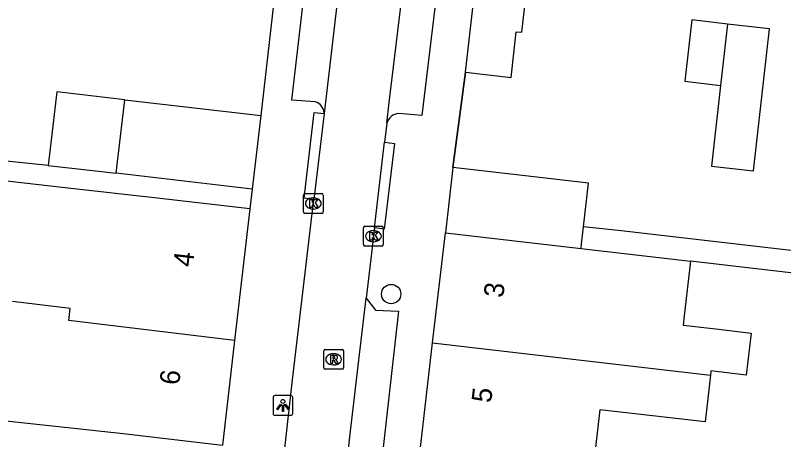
# Model space of a CAD drawing. Extents: x 161696 to 162377, y 380761 to 381673.
# Drawn here: x 162074.08 to 162112.86, y 381106.83 to 381128.23 of the extents above; entities that cross this region are included whole.
import ezdxf

# ---------------------------------------------------------------- set-up
doc = ezdxf.new("R2010")
doc.units = 0
for name, color, linetype in [('IMGEO_Boom', 7, 'Continuous'), ('IMGEO_Kolk', 7, 'Continuous'), ('IMGEO_Lichtpunt', 7, 'Continuous'), ('IMGEO_Muur', 7, 'Continuous'), ('IMGEO_Pand', 7, 'Continuous'), ('IMGEO_Pand_nummerreeks', 7, 'Continuous'), ('IMGEO_Rijbaan_lokaal_open', 7, 'Continuous'), ('IMGEO_Rioolput', 7, 'Continuous'), ('IMGEO_Voetpad_open', 7, 'Continuous')]:
    doc.layers.add(name, color=color, linetype=linetype)

msp = doc.modelspace()

# ---------------------------------------------------------------- linework, layer by layer
at = {"layer": 'IMGEO_Boom'}
msp.add_circle((162093.047, 381114.174), 0.489, dxfattribs=at)
at = {"layer": 'IMGEO_Kolk'}
for p, q in [((162088.692, 381119.242), (162089.544, 381119.242)), ((162088.617, 381118.316), (162088.617, 381119.168)), ((162089.105, 381119.022), (162089.13, 381119.022)), ((162089.618, 381119.168), (162089.618, 381118.316)), ((162089.128, 381118.462), (162089.103, 381118.462)), ((162089.544, 381118.242), (162088.692, 381118.242)), ((162091.649, 381116.667), (162091.649, 381117.519)), ((162091.724, 381117.593), (162092.576, 381117.593)), ((162092.137, 381117.373), (162092.162, 381117.373)), ((162092.65, 381117.519), (162092.65, 381116.667)), ((162092.576, 381116.593), (162091.724, 381116.593)), ((162092.16, 381116.813), (162092.135, 381116.813))]:
    msp.add_line(p, q, dxfattribs=at)
for points in [[(162088.692, 381119.242), (162089.544, 381119.242)], [(162088.617, 381118.316), (162088.617, 381119.168)], [(162088.938, 381118.942), (162089.061, 381118.942), (162089.061, 381118.791), (162089.191, 381118.942), (162089.355, 381118.942), (162089.209, 381118.791), (162089.362, 381118.542), (162089.21, 381118.542), (162089.125, 381118.706), (162089.061, 381118.639), (162089.061, 381118.542), (162088.938, 381118.542), (162088.938, 381118.942)], [(162089.618, 381119.168), (162089.618, 381118.316)], [(162089.544, 381118.242), (162088.692, 381118.242)], [(162091.649, 381116.667), (162091.649, 381117.519)], [(162091.724, 381117.593), (162092.576, 381117.593)], [(162091.97, 381117.293), (162092.093, 381117.293), (162092.093, 381117.142), (162092.223, 381117.293), (162092.387, 381117.293), (162092.241, 381117.142), (162092.394, 381116.893), (162092.242, 381116.893), (162092.157, 381117.057), (162092.093, 381116.99), (162092.093, 381116.893), (162091.97, 381116.893), (162091.97, 381117.293)], [(162092.65, 381117.519), (162092.65, 381116.667)], [(162092.576, 381116.593), (162091.724, 381116.593)]]:
    msp.add_lwpolyline(points, dxfattribs=at)
for centre, start, end in [((162088.694, 381119.166), 91.552, 178.448), ((162088.694, 381119.166), 91.552, 178.448), ((162089.542, 381119.166), 1.552, 88.448), ((162089.542, 381119.166), 1.552, 88.448), ((162088.694, 381118.318), 181.552, 268.448), ((162088.694, 381118.318), 181.552, 268.448), ((162089.542, 381118.318), 271.552, 358.448), ((162089.542, 381118.318), 271.552, 358.448), ((162091.726, 381117.517), 91.552, 178.448), ((162091.726, 381117.517), 91.552, 178.448), ((162092.574, 381117.517), 1.552, 88.448), ((162092.574, 381117.517), 1.552, 88.448), ((162091.726, 381116.669), 181.552, 268.448), ((162091.726, 381116.669), 181.552, 268.448), ((162092.574, 381116.669), 271.552, 358.448), ((162092.574, 381116.669), 271.552, 358.448)]:
    msp.add_arc(centre, 0.0765, start, end, dxfattribs=at)
for centre, major_axis, ratio, start_param, end_param in [((162089.104, 381118.742), (-0.387, 0.002), 0.722429, 4.712389, 7.853982), ((162089.129, 381118.742), (-0.39, 0.002), 0.717154, 1.570796, 4.712389), ((162092.136, 381117.093), (-0.387, 0.002), 0.722429, 4.712389, 7.853982), ((162092.161, 381117.093), (-0.39, 0.002), 0.717154, 1.570796, 4.712389)]:
    msp.add_ellipse(centre, major_axis=major_axis, ratio=ratio, start_param=start_param, end_param=end_param, dxfattribs=at)
at = {"layer": 'IMGEO_Lichtpunt'}
for p, q in [((162087.085, 381108.961), (162087.085, 381108.154)), ((162087.085, 381108.961), (162087.085, 381108.154)), ((162087.987, 381109.056), (162087.179, 381109.056)), ((162087.987, 381109.056), (162087.179, 381109.056)), ((162088.081, 381108.154), (162088.081, 381108.961)), ((162088.081, 381108.154), (162088.081, 381108.961)), ((162087.179, 381108.06), (162087.987, 381108.06)), ((162087.179, 381108.06), (162087.987, 381108.06))]:
    msp.add_line(p, q, dxfattribs=at)
for points in [[(162087.459, 381108.625), (162087.498, 381108.597), (162087.31, 381108.335), (162087.272, 381108.362), (162087.459, 381108.625)], [(162087.561, 381108.577), (162087.608, 381108.577), (162087.608, 381108.255), (162087.561, 381108.255), (162087.561, 381108.577)], [(162087.671, 381108.597), (162087.709, 381108.624), (162087.896, 381108.362), (162087.857, 381108.334), (162087.671, 381108.597)]]:
    msp.add_lwpolyline(points, dxfattribs=at)
msp.add_circle((162087.584, 381108.759), 0.0994, dxfattribs=at)
for centre, start, end in [((162087.179, 381108.961), 90, 180), ((162087.179, 381108.961), 90, 180), ((162087.987, 381108.961), 0, 90), ((162087.987, 381108.961), 0, 90), ((162087.179, 381108.154), 180, 270), ((162087.179, 381108.154), 180, 270), ((162087.987, 381108.154), 270, 0), ((162087.987, 381108.154), 270, 360)]:
    msp.add_arc(centre, 0.0946, start, end, dxfattribs=at)
at = {"layer": 'IMGEO_Muur'}
for points in [[(162087.113, 381128.778), (162086.463, 381123.177)], [(162096.806, 381125.362), (162096.163, 381120.55)]]:
    msp.add_lwpolyline(points, dxfattribs=at)
at = {"layer": 'IMGEO_Pand'}
for points in [[(162096.806, 381125.362), (162098.713, 381142.15)], [(162096.806, 381125.362), (162099.102, 381125.102), (162099.363, 381127.404), (162099.635, 381127.373), (162099.872, 381129.457), (162101.248, 381129.301), (162101.554, 381131.991), (162104.145, 381131.697)], [(162110.026, 381127.79), (162108.218, 381127.994), (162107.87, 381124.902), (162109.675, 381124.698)], [(162109.675, 381124.698), (162109.214, 381120.628), (162111.332, 381120.389), (162112.139, 381127.552), (162110.026, 381127.79)], [(162110.026, 381127.79), (162109.675, 381124.698)], [(162079.604, 381123.971), (162076.165, 381124.369), (162075.735, 381120.663)], [(162079.174, 381120.264), (162079.604, 381123.971)], [(162079.604, 381123.971), (162086.463, 381123.177)], [(162086.463, 381123.177), (162086.034, 381119.469)], [(162075.735, 381120.663), (162079.174, 381120.264)], [(162096.163, 381120.55), (162095.782, 381117.258)], [(162102.759, 381117.558), (162103.013, 381119.759), (162101.13, 381119.976), (162096.163, 381120.55)], [(162085.911, 381118.471), (162080.945, 381119.046), (162077.026, 381119.479), (162071.999, 381120.044)], [(162086.034, 381119.469), (162079.174, 381120.264)], [(162085.911, 381118.471), (162085.144, 381111.839)], [(162095.141, 381111.709), (162095.782, 381117.258)], [(162095.782, 381117.258), (162102.633, 381116.465)], [(162102.633, 381116.465), (162102.661, 381116.71), (162102.759, 381117.558)], [(162102.633, 381116.465), (162104.527, 381116.246), (162108.158, 381115.826)], [(162108.158, 381115.826), (162107.839, 381113.073), (162107.784, 381112.603), (162109.432, 381112.412), (162111.216, 381112.206), (162110.97, 381110.09), (162109.187, 381110.297), (162109.163, 381110.087)], [(162085.144, 381111.839), (162076.78, 381112.842), (162076.851, 381113.452), (162073.93, 381113.796)], [(162085.144, 381111.839), (162084.533, 381106.562)], [(162094.532, 381106.442), (162095.141, 381111.709)], [(162095.141, 381111.709), (162109.163, 381110.087)], [(162109.163, 381110.087), (162108.89, 381107.726), (162103.585, 381108.339), (162103.25, 381105.435)], [(162070.638, 381108.096), (162079.519, 381107.142), (162084.533, 381106.562)]]:
    msp.add_lwpolyline(points, dxfattribs=at)
at = {"layer": 'IMGEO_Rijbaan_lokaal_open'}
for points in [[(162091.675, 381140.712), (162090.897, 381133.818), (162089.66, 381123.283)], [(162092.825, 381122.794), (162092.948, 381123.832), (162094.991, 381140.718)], [(162089.66, 381123.283), (162089.144, 381118.949)], [(162092.825, 381122.794), (162092.711, 381121.831)], [(162092.199, 381117.505), (162092.711, 381121.831)], [(162087.354, 381103.53), (162088.062, 381109.853), (162089.144, 381118.949)], [(162092.199, 381117.505), (162091.779, 381113.963)], [(162089.124, 381091.282), (162089.351, 381093.214), (162091.375, 381110.553), (162091.779, 381113.963)]]:
    msp.add_lwpolyline(points, dxfattribs=at)
at = {"layer": 'IMGEO_Rioolput'}
for p, q in [((162089.642, 381110.457), (162089.642, 381111.309)), ((162089.717, 381111.383), (162090.569, 381111.383)), ((162090.13, 381111.163), (162090.155, 381111.163)), ((162090.643, 381111.309), (162090.643, 381110.457)), ((162090.569, 381110.383), (162089.717, 381110.383)), ((162090.153, 381110.603), (162090.128, 381110.603))]:
    msp.add_line(p, q, dxfattribs=at)
for points in [[(162089.642, 381110.457), (162089.642, 381111.309)], [(162089.717, 381111.383), (162090.569, 381111.383)], [(162090.231, 381111.081), (162089.979, 381111.083), (162089.979, 381110.683)], [(162090.643, 381111.309), (162090.643, 381110.457)], [(162089.979, 381110.683), (162090.103, 381110.683), (162090.103, 381110.845), (162090.114, 381110.845)], [(162090.157, 381111.002), (162090.103, 381111.002), (162090.103, 381110.921)], [(162090.103, 381110.921), (162090.155, 381110.921)], [(162090.161, 381110.816), (162090.232, 381110.683), (162090.372, 381110.683), (162090.307, 381110.809)], [(162090.569, 381110.383), (162089.717, 381110.383)]]:
    msp.add_lwpolyline(points, dxfattribs=at)
for centre, radius, start, end in [((162089.719, 381111.307), 0.0765, 91.552, 178.448), ((162089.719, 381111.307), 0.0765, 91.552, 178.448), ((162090.23, 381110.971), 0.109, 350.3612, 89.416), ((162090.567, 381111.307), 0.0765, 1.552, 88.448), ((162090.567, 381111.307), 0.0765, 1.552, 88.448), ((162090.113, 381110.792), 0.0533, 26.0293, 88.6989), ((162090.139, 381111.11), 0.19, 274.7715, 282.9687), ((162090.163, 381110.906), 0.0964, 77.0061, 93.1865), ((162090.177, 381110.963), 0.0378, 276.6634, 79.6772), ((162090.228, 381110.971), 0.112, 277.5842, 350.9817), ((162090.212, 381110.756), 0.108, 29.5134, 73.7905), ((162089.719, 381110.459), 0.0765, 181.552, 268.448), ((162089.719, 381110.459), 0.0765, 181.552, 268.448), ((162090.567, 381110.459), 0.0765, 271.552, 358.448), ((162090.567, 381110.459), 0.0765, 271.552, 358.448)]:
    msp.add_arc(centre, radius, start, end, dxfattribs=at)
for centre, major_axis, ratio, start_param, end_param in [((162090.129, 381110.883), (-0.387, 0.002), 0.722429, 4.712389, 7.853982), ((162090.154, 381110.883), (-0.39, 0.002), 0.717154, 1.570796, 4.712389)]:
    msp.add_ellipse(centre, major_axis=major_axis, ratio=ratio, start_param=start_param, end_param=end_param, dxfattribs=at)
at = {"layer": 'IMGEO_Voetpad_open'}
for points in [[(162089.211, 381123.872), (162088.03, 381123.957), (162089.979, 381140.744), (162091.313, 381140.596)], [(162095.414, 381140.127), (162096.621, 381139.903), (162094.596, 381123.179), (162093.427, 381123.276)], [(162087.113, 381128.778), (162086.463, 381123.177)], [(162096.163, 381120.55), (162096.806, 381125.362)], [(162089.144, 381118.949), (162088.648, 381119.009), (162089.161, 381123.322), (162089.66, 381123.283)], [(162075.735, 381120.663), (162063.025, 381121.961), (162063.117, 381122.83), (162061.757, 381122.973), (162061.587, 381121.477)], [(162092.711, 381121.831), (162093.207, 381121.77), (162092.695, 381117.444), (162092.199, 381117.505)], [(162086.034, 381119.469), (162085.911, 381118.471)], [(162150.568, 381112.043), (162104.656, 381117.359), (162102.759, 381117.558)], [(162123.177, 381114.087), (162108.158, 381115.826)], [(162091.779, 381113.963), (162092.255, 381113.359), (162093.423, 381113.312), (162090.97, 381091.636), (162089.687, 381091.746), (162089.124, 381091.282)]]:
    msp.add_lwpolyline(points, dxfattribs=at)
for centre, radius, start, end in [((162089.054, 381123.287), 0.606, 359.6524, 74.9848), ((162093.465, 381122.611), 0.666, 93.2812, 164.0848)]:
    msp.add_arc(centre, radius, start, end, dxfattribs=at)

# ---------------------------------------------------------------- texts
at = {"layer": 'IMGEO_Pand_nummerreeks'}
for s, rotation, p in [('4', 83.3997, (162083.031, 381115.509)), ('3', 83.4055, (162098.702, 381113.958)), ('6', 83.3997, (162082.342, 381109.555)), ('5', 83.4059, (162098.09, 381108.659))]:
    msp.add_text(s, height=1, rotation=rotation, dxfattribs=at).set_placement(p)

doc.saveas('drawing.dxf')
